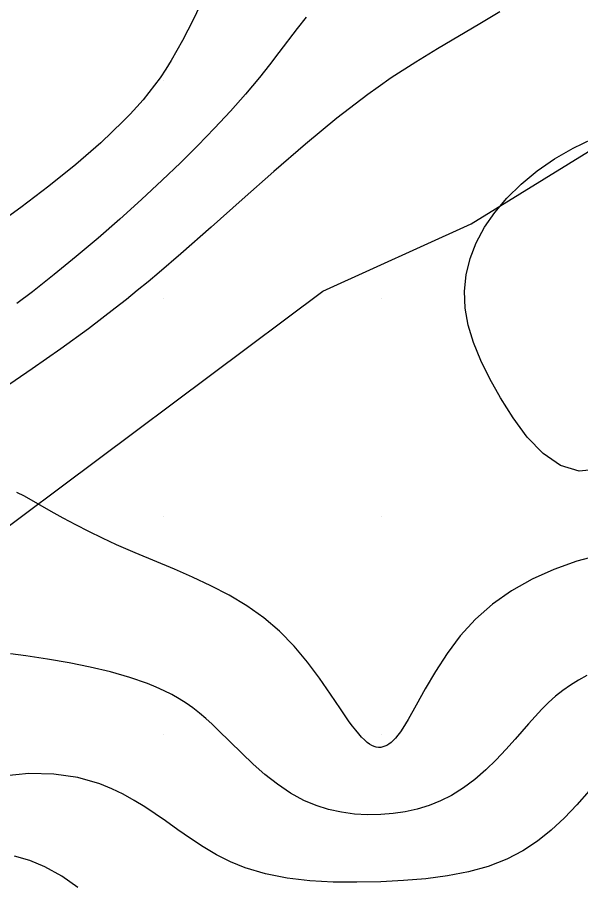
# Model space of a CAD drawing. Extents: x 2602990 to 2605851, y 618069 to 619180.
# Drawn here: x 2603123.31 to 2603149.13, y 618463.21 to 618502.9 of the extents above; entities that cross this region are included whole.
import ezdxf

# ---------------------------------------------------------------- set-up
doc = ezdxf.new("R2010")
doc.units = 0
for name, color, linetype in [('DTM Contours Minor', 7, 'Continuous'), ('Exist DTM QL2 LIDAR Elevation Point', 7, 'Continuous'), ('PH Exist DTM Obscure Area', 7, 'Continuous')]:
    doc.layers.add(name, color=color, linetype=linetype)

msp = doc.modelspace()

# ---------------------------------------------------------------- linework, layer by layer
at = {"layer": 'DTM Contours Minor'}
for points in [[(2603131.835, 618503.757), (2603131.368, 618502.783), (2603130.882, 618501.83), (2603130.366, 618500.919), (2603130.114, 618500.517), (2603129.85, 618500.127), (2603129.602, 618499.786), (2603129.343, 618499.45), (2603129.071, 618499.12), (2603128.785, 618498.791), (2603128.484, 618498.463), (2603128.166, 618498.134), (2603127.137, 618497.149), (2603125.99, 618496.152), (2603124.759, 618495.158), (2603123.475, 618494.183), (2603122.171, 618493.241)], [(2603145.428, 618503.154), (2603144.513, 618502.595), (2603142.576, 618501.456), (2603141.57, 618500.845), (2603140.446, 618500.118), (2603139.846, 618499.703), (2603139.38, 618499.366), (2603137.96, 618498.274), (2603136.515, 618497.08), (2603135.06, 618495.823), (2603133.613, 618494.541), (2603132.191, 618493.272), (2603130.811, 618492.054), (2603129.806, 618491.191), (2603129.308, 618490.773), (2603128.81, 618490.363), (2603128.309, 618489.958), (2603127.801, 618489.556), (2603126.57, 618488.617), (2603125.298, 618487.689), (2603123.996, 618486.777), (2603122.674, 618485.882)], [(2603136.546, 618502.906), (2603136.135, 618502.38), (2603135.304, 618501.282), (2603134.869, 618500.714), (2603134.412, 618500.138), (2603133.77, 618499.371), (2603133.082, 618498.595), (2603132.353, 618497.812), (2603131.586, 618497.022), (2603130.785, 618496.228), (2603129.955, 618495.431), (2603128.996, 618494.537), (2603128.013, 618493.649), (2603127.014, 618492.775), (2603126.007, 618491.922), (2603125, 618491.098), (2603124, 618490.312), (2603123.282, 618489.767)], [(2603150, 618482.178), (2603149.069, 618482.078), (2603148.206, 618482.341), (2603147.411, 618482.889), (2603146.687, 618483.643), (2603146.033, 618484.524), (2603145.451, 618485.451), (2603144.965, 618486.319), (2603144.553, 618487.161), (2603144.223, 618487.98), (2603143.982, 618488.78), (2603143.84, 618489.563), (2603143.804, 618490.334), (2603143.879, 618491.091), (2603144.061, 618491.835), (2603144.344, 618492.561), (2603144.723, 618493.268), (2603145.191, 618493.949), (2603145.743, 618494.603), (2603146.402, 618495.251), (2603147.135, 618495.856), (2603147.933, 618496.409), (2603148.784, 618496.902), (2603149.677, 618497.325)], [(2603150.06, 618478.245), (2603148.964, 618477.951), (2603147.908, 618477.579), (2603146.902, 618477.128), (2603145.959, 618476.597), (2603145.089, 618475.987), (2603144.305, 618475.297), (2603143.614, 618474.531), (2603143.008, 618473.719), (2603142.477, 618472.895), (2603142.011, 618472.093), (2603141.598, 618471.347), (2603141.228, 618470.693), (2603141.106, 618470.489), (2603140.986, 618470.302), (2603140.87, 618470.131), (2603140.757, 618469.978), (2603140.645, 618469.842), (2603140.535, 618469.725), (2603140.44, 618469.638), (2603140.346, 618469.565), (2603140.251, 618469.507), (2603140.157, 618469.463), (2603140.063, 618469.433), (2603139.968, 618469.417), (2603139.868, 618469.416), (2603139.766, 618469.431), (2603139.664, 618469.461), (2603139.56, 618469.507), (2603139.455, 618469.569), (2603139.348, 618469.646), (2603139.221, 618469.755), (2603139.09, 618469.884), (2603138.957, 618470.032), (2603138.819, 618470.199), (2603138.676, 618470.384), (2603138.528, 618470.587), (2603138.119, 618471.183), (2603137.666, 618471.86), (2603137.166, 618472.586), (2603136.613, 618473.33), (2603136.001, 618474.062), (2603135.326, 618474.751), (2603134.602, 618475.358), (2603133.828, 618475.903), (2603133.017, 618476.391), (2603132.185, 618476.83), (2603131.345, 618477.229), (2603130.514, 618477.593), (2603128.716, 618478.339), (2603128.284, 618478.522), (2603127.859, 618478.708), (2603127.215, 618479.005), (2603126.59, 618479.31), (2603125.988, 618479.619), (2603125.413, 618479.928), (2603124.866, 618480.23), (2603123.631, 618480.934), (2603123.291, 618481.111)], [(2603149.412, 618472.715), (2603149.03, 618472.503), (2603148.665, 618472.275), (2603148.316, 618472.029), (2603147.982, 618471.762), (2603147.662, 618471.473), (2603147.352, 618471.164), (2603147.049, 618470.838), (2603146.747, 618470.499), (2603146.132, 618469.791), (2603145.703, 618469.312), (2603145.252, 618468.837), (2603144.779, 618468.378), (2603144.282, 618467.946), (2603143.759, 618467.552), (2603143.209, 618467.208), (2603142.705, 618466.956), (2603142.183, 618466.749), (2603141.644, 618466.585), (2603141.093, 618466.462), (2603140.532, 618466.378), (2603139.965, 618466.332), (2603139.363, 618466.323), (2603138.762, 618466.357), (2603138.165, 618466.436), (2603137.577, 618466.564), (2603137.003, 618466.744), (2603136.445, 618466.978), (2603135.824, 618467.318), (2603135.23, 618467.721), (2603134.662, 618468.169), (2603134.118, 618468.648), (2603133.597, 618469.142), (2603132.523, 618470.204), (2603132.239, 618470.476), (2603131.951, 618470.737), (2603131.658, 618470.987), (2603131.356, 618471.223), (2603131.048, 618471.44), (2603130.727, 618471.644), (2603130.392, 618471.835), (2603130.04, 618472.014), (2603129.671, 618472.182), (2603129.283, 618472.341), (2603128.466, 618472.625), (2603127.585, 618472.876), (2603126.654, 618473.097), (2603125.687, 618473.292), (2603124.698, 618473.462), (2603123.701, 618473.611), (2603123.001, 618473.704)], [(2603149.517, 618467.421), (2603148.96, 618466.784), (2603148.386, 618466.181), (2603147.787, 618465.622), (2603147.153, 618465.113), (2603146.478, 618464.664), (2603145.752, 618464.283), (2603144.9, 618463.952), (2603143.99, 618463.7), (2603143.032, 618463.516), (2603142.037, 618463.387), (2603141.016, 618463.303), (2603139.978, 618463.253), (2603138.878, 618463.227), (2603137.785, 618463.238), (2603136.713, 618463.297), (2603135.674, 618463.417), (2603134.683, 618463.609), (2603133.751, 618463.887), (2603133.079, 618464.164), (2603132.443, 618464.488), (2603131.835, 618464.849), (2603131.246, 618465.236), (2603130.67, 618465.638), (2603130.097, 618466.044), (2603129.631, 618466.37), (2603129.158, 618466.686), (2603128.672, 618466.986), (2603128.168, 618467.266), (2603127.642, 618467.519), (2603127.088, 618467.74), (2603126.076, 618468.027), (2603124.987, 618468.191), (2603123.837, 618468.217), (2603122.646, 618468.093)], [(2603126.077, 618462.991), (2603125.343, 618463.509), (2603124.573, 618463.943), (2603123.888, 618464.225), (2603123.182, 618464.418)]]:
    msp.add_lwpolyline(points, dxfattribs=at)
at = {"layer": 'Exist DTM QL2 LIDAR Elevation Point'}
for p, q in [((2603130, 618500), (2603130, 618500)), ((2603140, 618500), (2603140, 618500)), ((2603130, 618490), (2603130, 618490)), ((2603140, 618490), (2603140, 618490)), ((2603130, 618480), (2603130, 618480)), ((2603140, 618480), (2603140, 618480)), ((2603130, 618470), (2603130, 618470)), ((2603140, 618470), (2603140, 618470))]:
    msp.add_line(p, q, dxfattribs=at)
at = {"layer": 'PH Exist DTM Obscure Area'}
msp.add_lwpolyline([(2603121.857, 618478.775), (2603137.311, 618490.341), (2603144.108, 618493.425), (2603151.922, 618498.245), (2603159.362, 618501.6), (2603166.343, 618504.866)], dxfattribs=at)

doc.saveas('drawing.dxf')
